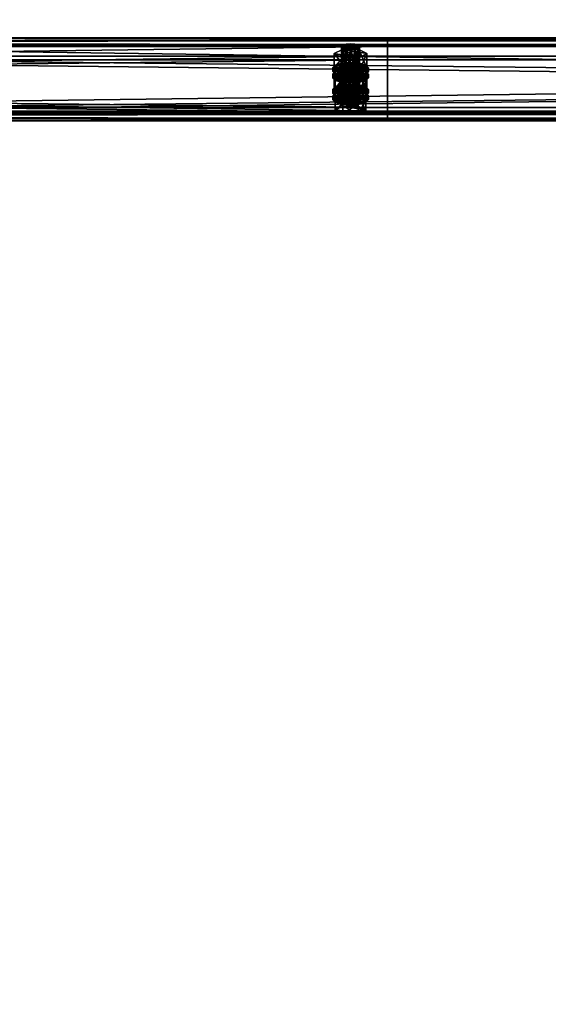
# Model space of a CAD drawing. Header units: millimetres. Extents: x 60485 to 71303, y 100 to 16900.
# Tile 640 of 656: x 65852 to 66208, y 15676 to 16338. Entities that reach past the tile are written whole.
import ezdxf

# ---------------------------------------------------------------- set-up
doc = ezdxf.new("R2010")
doc.units = ezdxf.units.MM
for name, color, linetype in [('13', 7, 'Continuous'), ('3', 7, 'Continuous'), ('9', 7, 'Continuous')]:
    doc.layers.add(name, color=color, linetype=linetype)

msp = doc.modelspace()

# ---------------------------------------------------------------- meshes
at = {"layer": '13', "color": 7}
mesh = msp.add_polyface(dxfattribs=at)
corners = [(66075, 16318.66, 3266.81), (66072, 16318.9, 3267.57), (66072, 16297.86, 3274.01), (66069.8, 16319.54, 3269.67), (66069.8, 16298.5, 3276.11), (66069, 16320.42, 3272.54), (66069, 16299.38, 3278.98), (66069.8, 16321.3, 3275.41), (66069.8, 16300.26, 3281.85), (66072, 16321.94, 3277.51), (66072, 16300.9, 3283.95), (66075, 16322.17, 3278.28), (66075, 16301.14, 3284.72), (66078, 16318.9, 3267.57), (66080.2, 16319.54, 3269.67), (66081, 16320.42, 3272.54), (66080.2, 16321.3, 3275.41), (66078, 16321.94, 3277.51), (66080.48, 16312.86, 3264.92), (66069.52, 16312.86, 3264.92), (66069.52, 16303.3, 3267.85), (66064.03, 16315.64, 3274.01), (66064.03, 16306.08, 3276.93), (66069.52, 16318.42, 3283.09), (66069.52, 16308.85, 3286.02), (66080.48, 16308.85, 3286.02), (66080.48, 16303.3, 3267.85), (66064.61, 16303.53, 3283.98), (66085.39, 16303.53, 3283.98), (66069, 16304.81, 3288.18), (66081, 16304.81, 3288.18), (66075, 16305.28, 3289.72), (66064.61, 16304.32, 3271.19), (66063, 16306.08, 3276.93), (66063, 16303.68, 3277.66), (66064.61, 16307.83, 3282.67), (66064.61, 16305.44, 3283.4), (66069, 16309.12, 3286.87), (66069, 16306.72, 3287.6), (66075, 16309.59, 3288.41), (66075, 16307.19, 3289.14), (66085.39, 16304.32, 3271.19), (66087, 16306.08, 3276.93), (66085.39, 16307.83, 3282.67), (66081, 16309.12, 3286.87), (66085.39, 16305.44, 3283.4), (66087, 16303.68, 3277.66), (66072, 16304.27, 3219.76), (66078, 16304.27, 3219.76), (66069.8, 16304.92, 3221.86), (66080.2, 16304.92, 3221.86), (66069, 16305.79, 3224.73), (66081, 16305.79, 3224.73), (66069.8, 16306.67, 3227.6), (66080.2, 16306.67, 3227.6), (66072, 16307.31, 3229.7)]
mesh.append_faces([[corners[k] for k in face] for face in [(5, 8, 6, 6), (7, 10, 8, 8), (9, 12, 10, 10), (13, 1, 0, 0), (9, 17, 11, 11), (19, 22, 20, 20), (21, 24, 22, 22), (23, 25, 24, 24), (18, 21, 19, 19), (29, 30, 31, 31), (33, 36, 34, 34), (35, 38, 36, 36), (37, 40, 38, 38), (37, 44, 39, 39)]], dxfattribs={"vtx0": -1, "color": 7})
mesh.append_faces([[corners[k] for k in face] for face in [(1, 13, 3, 3), (3, 14, 5, 5), (5, 15, 7, 7), (7, 16, 9, 9), (21, 18, 23, 23), (24, 26, 22, 22), (27, 28, 29, 29), (32, 41, 33, 33), (33, 42, 35, 35), (35, 43, 37, 37), (38, 45, 36, 36), (36, 46, 34, 34), (47, 48, 49, 49), (49, 50, 51, 51), (51, 52, 53, 53), (53, 54, 55, 55)]], dxfattribs={"vtx0": -1, "vtx1": -1, "color": 7})
mesh.append_faces([[corners[k] for k in face] for face in [(0, 1, 2, 2), (1, 3, 4, 4), (3, 5, 6, 6), (5, 7, 8, 8), (7, 9, 10, 10), (9, 11, 12, 12), (18, 19, 20, 20), (19, 21, 22, 22), (21, 23, 24, 24), (32, 33, 34, 34), (33, 35, 36, 36), (35, 37, 38, 38), (37, 39, 40, 40)]], dxfattribs={"vtx2": -1, "vtx3": -1, "color": 7})
mesh = msp.add_polyface(dxfattribs=at)
corners = [(66081, 16320.42, 3272.54), (66080.2, 16319.54, 3269.67), (66080.2, 16298.5, 3276.11), (66081, 16299.38, 3278.98), (66078, 16318.9, 3267.57), (66078, 16297.86, 3274.01), (66075, 16318.66, 3266.81), (66075, 16297.63, 3273.24), (66075, 16322.17, 3278.28), (66078, 16321.94, 3277.51), (66078, 16300.9, 3283.95), (66075, 16301.14, 3284.72), (66080.2, 16321.3, 3275.41), (66080.2, 16300.26, 3281.85), (66069.8, 16319.54, 3269.67), (66069, 16320.42, 3272.54), (66069.8, 16321.3, 3275.41), (66072, 16321.94, 3277.51), (66085.97, 16315.64, 3274.01), (66080.48, 16312.86, 3264.92), (66080.48, 16303.3, 3267.85), (66085.97, 16306.08, 3276.93), (66069.52, 16303.3, 3267.85), (66069.52, 16318.42, 3283.09), (66080.48, 16318.42, 3283.09), (66080.48, 16308.85, 3286.02), (66069.52, 16308.85, 3286.02), (66069, 16304.81, 3288.18), (66085.39, 16303.53, 3283.98), (66081, 16304.81, 3288.18), (66075, 16309.59, 3288.41), (66081, 16309.12, 3286.87), (66081, 16306.72, 3287.6), (66075, 16307.19, 3289.14), (66085.39, 16307.83, 3282.67), (66085.39, 16305.44, 3283.4), (66087, 16306.08, 3276.93), (66087, 16303.68, 3277.66), (66063, 16306.08, 3276.93), (66085.39, 16304.32, 3271.19), (66064.61, 16307.83, 3282.67), (66069, 16309.12, 3286.87), (66069, 16306.72, 3287.6), (66064.61, 16305.44, 3283.4), (66078, 16304.27, 3219.76), (66072, 16304.27, 3219.76), (66075, 16304.04, 3218.99), (66069.8, 16304.92, 3221.86), (66080.2, 16304.92, 3221.86), (66069, 16305.79, 3224.73), (66081, 16305.79, 3224.73), (66069.8, 16306.67, 3227.6), (66080.2, 16306.67, 3227.6), (66072, 16307.31, 3229.7), (66078, 16307.31, 3229.7), (66075, 16307.55, 3230.47)]
mesh.append_faces([[corners[k] for k in face] for face in [(0, 2, 3, 3), (8, 10, 11, 11), (9, 13, 10, 10), (12, 3, 13, 13), (18, 20, 21, 21), (19, 22, 20, 20), (24, 21, 25, 25), (23, 18, 24, 24), (21, 26, 25, 25), (30, 32, 33, 33), (31, 35, 32, 32), (34, 37, 35, 35), (32, 42, 33, 33), (44, 45, 46, 46), (53, 54, 55, 55)]], dxfattribs={"vtx0": -1, "color": 7})
mesh.append_faces([[corners[k] for k in face] for face in [(14, 4, 1, 1), (15, 1, 0, 0), (16, 0, 12, 12), (17, 12, 9, 9), (23, 19, 18, 18), (26, 21, 20, 20), (27, 28, 29, 29), (38, 39, 36, 36), (40, 36, 34, 34), (41, 34, 31, 31), (42, 32, 35, 35), (43, 35, 37, 37), (47, 44, 48, 48), (49, 48, 50, 50), (51, 50, 52, 52), (53, 52, 54, 54)]], dxfattribs={"vtx0": -1, "vtx2": -1, "vtx3": -1, "color": 7})
mesh.append_faces([[corners[k] for k in face] for face in [(0, 1, 2, 2), (1, 4, 5, 5), (4, 6, 7, 7), (8, 9, 10, 10), (9, 12, 13, 13), (12, 0, 3, 3), (18, 19, 20, 20), (23, 24, 25, 25), (24, 18, 21, 21), (30, 31, 32, 32), (31, 34, 35, 35), (34, 36, 37, 37)]], dxfattribs={"vtx2": -1, "vtx3": -1, "color": 7})
mesh = msp.add_polyface(dxfattribs=at)
corners = [(66075, 16318.66, 3266.81), (66072, 16297.86, 3274.01), (66075, 16297.63, 3273.24), (66072, 16318.9, 3267.57), (66069.8, 16298.5, 3276.11), (66069.8, 16319.54, 3269.67), (66069, 16299.38, 3278.98), (66075, 16301.14, 3284.72), (66080.2, 16300.26, 3281.85), (66072, 16300.9, 3283.95), (66069.8, 16300.26, 3281.85), (66081, 16299.38, 3278.98), (66080.2, 16298.5, 3276.11), (66078, 16297.86, 3274.01), (66064.61, 16299.38, 3278.98), (66069.8, 16302.01, 3287.58), (66069.8, 16294.84, 3289.78), (66080.2, 16296.75, 3270.37), (66069.8, 16296.75, 3270.37), (66064.03, 16306.08, 3276.93), (66080.48, 16303.3, 3267.85), (66069.52, 16303.3, 3267.85), (66075, 16298.26, 3266.77), (66069, 16298.73, 3268.31), (66069, 16296.34, 3269.04), (66064.61, 16300.02, 3272.51), (66064.61, 16297.63, 3273.24), (66063, 16301.77, 3278.25), (66063, 16299.38, 3278.98), (66064.61, 16303.53, 3283.98), (66064.61, 16301.14, 3284.72), (66069, 16304.81, 3288.18), (66069, 16302.42, 3288.92), (66075, 16305.28, 3289.72), (66075, 16302.89, 3290.45), (66081, 16298.73, 3268.31), (66085.39, 16300.02, 3272.51), (66087, 16301.77, 3278.25), (66085.39, 16301.14, 3284.72), (66087, 16299.38, 3278.98), (66085.39, 16297.63, 3273.24), (66075, 16302.57, 3265.46), (66069, 16303.04, 3266.99), (66069, 16300.65, 3267.72), (66075, 16300.17, 3266.19), (66064.61, 16304.32, 3271.19), (66064.61, 16301.93, 3271.92), (66063, 16303.68, 3277.66), (66081, 16303.04, 3266.99), (66085.39, 16301.93, 3271.92), (66081, 16300.65, 3267.72), (66072, 16307.31, 3229.7), (66075, 16307.55, 3230.47), (66075, 16286.51, 3236.9), (66064.03, 16301.01, 3226.19), (66069.52, 16303.79, 3235.28), (66069.52, 16294.23, 3238.2), (66080.48, 16298.23, 3217.11), (66069.52, 16298.23, 3217.11), (66085.97, 16301.01, 3226.19)]
mesh.append_faces([[corners[k] for k in face] for face in [(0, 1, 2, 2), (3, 4, 1, 1), (5, 6, 4, 4), (1, 13, 2, 2), (17, 14, 18, 18), (19, 20, 21, 21), (23, 26, 24, 24), (25, 28, 26, 26), (27, 30, 28, 28), (29, 32, 30, 30), (31, 34, 32, 32), (35, 23, 22, 22), (41, 43, 44, 44), (42, 46, 43, 43), (45, 47, 46, 46), (57, 54, 58, 58)]], dxfattribs={"vtx0": -1, "color": 7})
mesh.append_faces([[corners[k] for k in face] for face in [(7, 8, 9, 9), (9, 8, 10, 10), (10, 11, 6, 6), (6, 12, 4, 4), (4, 13, 1, 1), (14, 17, 15, 15), (23, 35, 25, 25), (25, 36, 27, 27), (27, 37, 29, 29), (32, 38, 30, 30), (30, 39, 28, 28), (28, 40, 26, 26), (42, 48, 45, 45), (47, 49, 46, 46), (46, 50, 43, 43), (54, 59, 55, 55)]], dxfattribs={"vtx0": -1, "vtx1": -1, "color": 7})
mesh.append_faces([[corners[k] for k in face] for face in [(14, 15, 16, 16), (22, 23, 24, 24), (23, 25, 26, 26), (25, 27, 28, 28), (27, 29, 30, 30), (29, 31, 32, 32), (31, 33, 34, 34), (41, 42, 43, 43), (42, 45, 46, 46), (51, 52, 53, 53), (54, 55, 56, 56)]], dxfattribs={"vtx2": -1, "vtx3": -1, "color": 7})
mesh = msp.add_polyface(dxfattribs=at)
corners = [(66080.2, 16319.54, 3269.67), (66078, 16297.86, 3274.01), (66080.2, 16298.5, 3276.11), (66078, 16318.9, 3267.57), (66075, 16297.63, 3273.24), (66080.2, 16300.26, 3281.85), (66075, 16301.14, 3284.72), (66078, 16300.9, 3283.95), (66069.8, 16300.26, 3281.85), (66081, 16299.38, 3278.98), (66069, 16299.38, 3278.98), (66069.8, 16298.5, 3276.11), (66069.8, 16302.01, 3287.58), (66080.2, 16302.01, 3287.58), (66080.2, 16294.84, 3289.78), (66080.2, 16296.75, 3270.37), (66085.39, 16299.38, 3278.98), (66087, 16301.77, 3278.25), (66085.39, 16300.02, 3272.51), (66085.39, 16297.63, 3273.24), (66087, 16299.38, 3278.98), (66081, 16298.73, 3268.31), (66081, 16296.34, 3269.04), (66075, 16298.26, 3266.77), (66075, 16295.87, 3267.5), (66075, 16305.28, 3289.72), (66081, 16304.81, 3288.18), (66081, 16302.42, 3288.92), (66075, 16302.89, 3290.45), (66085.39, 16303.53, 3283.98), (66085.39, 16301.14, 3284.72), (66064.61, 16300.02, 3272.51), (66063, 16301.77, 3278.25), (66064.61, 16303.53, 3283.98), (66069, 16302.42, 3288.92), (66064.61, 16301.14, 3284.72), (66063, 16299.38, 3278.98), (66064.61, 16297.63, 3273.24), (66087, 16306.08, 3276.93), (66085.39, 16304.32, 3271.19), (66085.39, 16301.93, 3271.92), (66087, 16303.68, 3277.66), (66081, 16303.04, 3266.99), (66081, 16300.65, 3267.72), (66075, 16302.57, 3265.46), (66075, 16300.17, 3266.19), (66069, 16303.04, 3266.99), (66064.61, 16304.32, 3271.19), (66063, 16303.68, 3277.66), (66064.61, 16301.93, 3271.92), (66069, 16300.65, 3267.72), (66069.52, 16303.79, 3235.28), (66080.48, 16303.79, 3235.28), (66080.48, 16294.23, 3238.2), (66085.97, 16301.01, 3226.19), (66085.97, 16291.45, 3229.12), (66064.03, 16301.01, 3226.19), (66080.48, 16298.23, 3217.11)]
mesh.append_faces([[corners[k] for k in face] for face in [(0, 1, 2, 2), (3, 4, 1, 1), (5, 6, 7, 7), (12, 16, 13, 13), (17, 19, 20, 20), (18, 22, 19, 19), (25, 27, 28, 28), (26, 30, 27, 27), (29, 20, 30, 30), (27, 34, 28, 28), (38, 40, 41, 41), (39, 43, 40, 40), (42, 45, 43, 43), (42, 46, 44, 44), (50, 43, 45, 45), (51, 54, 52, 52)]], dxfattribs={"vtx0": -1, "color": 7})
mesh.append_faces([[corners[k] for k in face] for face in [(8, 5, 9, 9), (10, 9, 2, 2), (11, 2, 1, 1), (12, 15, 16, 16), (31, 21, 18, 18), (32, 18, 17, 17), (33, 17, 29, 29), (34, 27, 30, 30), (35, 30, 20, 20), (36, 20, 19, 19), (37, 19, 22, 22), (47, 42, 39, 39), (48, 41, 40, 40), (49, 40, 43, 43), (56, 57, 54, 54)]], dxfattribs={"vtx0": -1, "vtx2": -1, "vtx3": -1, "color": 7})
mesh.append_faces([[corners[k] for k in face] for face in [(12, 13, 14, 14), (17, 18, 19, 19), (18, 21, 22, 22), (21, 23, 24, 24), (25, 26, 27, 27), (26, 29, 30, 30), (29, 17, 20, 20), (38, 39, 40, 40), (39, 42, 43, 43), (42, 44, 45, 45), (51, 52, 53, 53), (52, 54, 55, 55)]], dxfattribs={"vtx2": -1, "vtx3": -1, "color": 7})
mesh = msp.add_polyface(dxfattribs=at)
corners = [(66085.39, 16299.38, 3278.98), (66080.2, 16296.75, 3270.37), (66080.2, 16289.58, 3272.57), (66085.39, 16292.21, 3281.17), (66069.8, 16289.58, 3272.57), (66080.2, 16302.01, 3287.58), (66080.2, 16294.84, 3289.78), (66069.8, 16294.84, 3289.78), (66081, 16298.73, 3268.31), (66075, 16295.87, 3267.5), (66081, 16296.34, 3269.04), (66081, 16305.79, 3224.73), (66080.2, 16304.92, 3221.86), (66080.2, 16283.88, 3228.3), (66081, 16284.76, 3231.16), (66078, 16304.27, 3219.76), (66078, 16283.24, 3226.2), (66075, 16304.04, 3218.99), (66075, 16283, 3225.43), (66075, 16307.55, 3230.47), (66078, 16307.31, 3229.7), (66078, 16286.28, 3236.13), (66075, 16286.51, 3236.9), (66080.2, 16306.67, 3227.6), (66080.2, 16285.63, 3234.03), (66085.97, 16301.01, 3226.19), (66080.48, 16298.23, 3217.11), (66080.48, 16288.67, 3220.03), (66085.97, 16291.45, 3229.12), (66069.52, 16288.67, 3220.03), (66080.48, 16303.79, 3235.28), (66080.48, 16294.23, 3238.2), (66069.52, 16294.23, 3238.2), (66075, 16290.66, 3241.91), (66081, 16290.19, 3240.37), (66081, 16287.8, 3241.1), (66069, 16290.19, 3240.37), (66085.39, 16288.9, 3236.17), (66087, 16291.45, 3229.12), (66085.39, 16289.7, 3223.38), (66085.39, 16287.3, 3224.11), (66087, 16289.06, 3229.85), (66075, 16294.96, 3240.59), (66081, 16294.49, 3239.06), (66081, 16292.1, 3239.79), (66075, 16292.57, 3241.32), (66085.39, 16293.21, 3234.85), (66085.39, 16290.81, 3235.59), (66064.61, 16289.7, 3223.38), (66081, 16288.41, 3219.18), (66063, 16291.45, 3229.12), (66064.61, 16293.21, 3234.85), (66069, 16294.49, 3239.06), (66064.61, 16290.81, 3235.59)]
mesh.append_faces([[corners[k] for k in face] for face in [(0, 2, 3, 3), (1, 4, 2, 2), (5, 3, 6, 6), (3, 7, 6, 6), (8, 9, 10, 10), (11, 13, 14, 14), (12, 16, 13, 13), (19, 21, 22, 22), (20, 24, 21, 21), (23, 14, 24, 24), (25, 27, 28, 28), (26, 29, 27, 27), (30, 28, 31, 31), (28, 32, 31, 31), (36, 34, 33, 33), (38, 40, 41, 41), (42, 44, 45, 45), (43, 47, 44, 44), (46, 41, 47, 47), (52, 43, 42, 42), (47, 45, 44, 44)]], dxfattribs={"vtx0": -1, "color": 7})
mesh.append_faces([[corners[k] for k in face] for face in [(7, 3, 2, 2), (32, 28, 27, 27), (36, 37, 34, 34), (48, 49, 39, 39), (50, 39, 38, 38), (51, 38, 46, 46), (52, 46, 43, 43), (53, 47, 41, 41)]], dxfattribs={"vtx0": -1, "vtx2": -1, "vtx3": -1, "color": 7})
mesh.append_faces([[corners[k] for k in face] for face in [(0, 1, 2, 2), (5, 0, 3, 3), (11, 12, 13, 13), (12, 15, 16, 16), (15, 17, 18, 18), (19, 20, 21, 21), (20, 23, 24, 24), (23, 11, 14, 14), (25, 26, 27, 27), (33, 34, 35, 35), (38, 39, 40, 40), (42, 43, 44, 44), (43, 46, 47, 47), (46, 38, 41, 41)]], dxfattribs={"vtx2": -1, "vtx3": -1, "color": 7})
mesh = msp.add_polyface(dxfattribs=at)
corners = [(66080.2, 16296.75, 3270.37), (66069.8, 16296.75, 3270.37), (66069.8, 16289.58, 3272.57), (66064.61, 16299.38, 3278.98), (66064.61, 16292.21, 3281.17), (66069.8, 16294.84, 3289.78), (66069.8, 16302.01, 3287.58), (66080.2, 16294.84, 3289.78), (66080.2, 16289.58, 3272.57), (66075, 16298.26, 3266.77), (66069, 16296.34, 3269.04), (66075, 16295.87, 3267.5), (66064.61, 16297.63, 3273.24), (66081, 16296.34, 3269.04), (66075, 16304.04, 3218.99), (66072, 16304.27, 3219.76), (66072, 16283.24, 3226.2), (66069.8, 16304.92, 3221.86), (66069.8, 16283.88, 3228.3), (66069, 16305.79, 3224.73), (66069, 16284.76, 3231.16), (66069.8, 16306.67, 3227.6), (66069.8, 16285.63, 3234.03), (66072, 16307.31, 3229.7), (66072, 16286.28, 3236.13), (66075, 16286.51, 3236.9), (66080.48, 16298.23, 3217.11), (66069.52, 16298.23, 3217.11), (66069.52, 16288.67, 3220.03), (66064.03, 16301.01, 3226.19), (66064.03, 16291.45, 3229.12), (66069.52, 16294.23, 3238.2), (66069.52, 16303.79, 3235.28), (66080.48, 16294.23, 3238.2), (66080.48, 16288.67, 3220.03), (66064.61, 16288.9, 3236.17), (66069, 16290.19, 3240.37), (66069, 16287.8, 3241.1), (66075, 16290.66, 3241.91), (66075, 16288.27, 3242.64), (66085.39, 16288.9, 3236.17), (66064.61, 16289.7, 3223.38), (66063, 16291.45, 3229.12), (66063, 16289.06, 3229.85), (66064.61, 16293.21, 3234.85), (66064.61, 16290.81, 3235.59), (66069, 16294.49, 3239.06), (66069, 16292.1, 3239.79), (66075, 16294.96, 3240.59), (66075, 16292.57, 3241.32), (66069, 16288.41, 3219.18), (66081, 16288.41, 3219.18), (66085.39, 16289.7, 3223.38), (66087, 16291.45, 3229.12), (66085.39, 16293.21, 3234.85), (66085.39, 16290.81, 3235.59), (66087, 16289.06, 3229.85)]
mesh.append_faces([[corners[k] for k in face] for face in [(1, 4, 2, 2), (3, 5, 4, 4), (6, 7, 5, 5), (4, 8, 2, 2), (9, 10, 11, 11), (10, 13, 11, 11), (17, 20, 18, 18), (19, 22, 20, 20), (21, 24, 22, 22), (23, 25, 24, 24), (27, 30, 28, 28), (29, 31, 30, 30), (32, 33, 31, 31), (30, 34, 28, 28), (42, 45, 43, 43), (44, 47, 45, 45), (46, 49, 47, 47)]], dxfattribs={"vtx0": -1, "color": 7})
mesh.append_faces([[corners[k] for k in face] for face in [(5, 8, 4, 4), (12, 13, 10, 10), (31, 34, 30, 30), (35, 40, 36, 36), (50, 51, 41, 41), (41, 52, 42, 42), (42, 53, 44, 44), (44, 54, 46, 46), (49, 55, 47, 47), (47, 55, 45, 45), (45, 56, 43, 43)]], dxfattribs={"vtx0": -1, "vtx1": -1, "color": 7})
mesh.append_faces([[corners[k] for k in face] for face in [(0, 1, 2, 2), (1, 3, 4, 4), (14, 15, 16, 16), (15, 17, 18, 18), (17, 19, 20, 20), (19, 21, 22, 22), (21, 23, 24, 24), (26, 27, 28, 28), (27, 29, 30, 30), (35, 36, 37, 37), (36, 38, 39, 39), (41, 42, 43, 43), (42, 44, 45, 45), (44, 46, 47, 47), (46, 48, 49, 49)]], dxfattribs={"vtx2": -1, "vtx3": -1, "color": 7})
mesh = msp.add_polyface(dxfattribs=at)
corners = [(66075, 16304.04, 3218.99), (66072, 16283.24, 3226.2), (66075, 16283, 3225.43), (66072, 16304.27, 3219.76), (66069.8, 16283.88, 3228.3), (66075, 16286.51, 3236.9), (66080.2, 16285.63, 3234.03), (66072, 16286.28, 3236.13), (66069.8, 16285.63, 3234.03), (66081, 16284.76, 3231.16), (66069, 16284.76, 3231.16), (66080.2, 16283.88, 3228.3), (66078, 16283.24, 3226.2), (66080.2, 16282.12, 3222.56), (66069.8, 16282.12, 3222.56), (66069.8, 16274.95, 3224.75), (66064.61, 16284.76, 3231.16), (66064.61, 16277.58, 3233.36), (66069.8, 16287.39, 3239.77), (66069.8, 16280.22, 3241.97), (66080.2, 16280.22, 3241.97), (66080.2, 16274.95, 3224.75), (66075, 16283.64, 3218.96), (66069, 16284.11, 3220.5), (66069, 16281.72, 3221.23), (66075, 16281.25, 3219.69), (66064.61, 16285.39, 3224.7), (66064.61, 16283, 3225.43), (66063, 16287.15, 3230.43), (66063, 16284.76, 3231.16), (66064.61, 16288.9, 3236.17), (66064.61, 16286.51, 3236.9), (66069, 16287.8, 3241.1), (66069, 16290.19, 3240.37), (66075, 16288.27, 3242.64), (66081, 16284.11, 3220.5), (66085.39, 16285.39, 3224.7), (66087, 16287.15, 3230.43), (66085.39, 16286.51, 3236.9), (66087, 16284.76, 3231.16), (66085.39, 16283, 3225.43), (66081, 16281.72, 3221.23), (66075, 16287.94, 3217.64), (66069, 16288.41, 3219.18), (66069, 16286.02, 3219.91), (66075, 16285.55, 3218.37), (66064.61, 16289.7, 3223.38), (66064.61, 16287.3, 3224.11), (66063, 16289.06, 3229.85), (66085.39, 16287.3, 3224.11), (66081, 16286.02, 3219.91)]
mesh.append_faces([[corners[k] for k in face] for face in [(0, 1, 2, 2), (3, 4, 1, 1), (1, 12, 2, 2), (14, 17, 15, 15), (16, 19, 17, 17), (18, 20, 19, 19), (13, 16, 14, 14), (17, 21, 15, 15), (22, 24, 25, 25), (23, 27, 24, 24), (26, 29, 27, 27), (28, 31, 29, 29), (30, 32, 31, 31), (33, 34, 32, 32), (35, 23, 22, 22), (42, 44, 45, 45), (43, 47, 44, 44), (46, 48, 47, 47)]], dxfattribs={"vtx0": -1, "color": 7})
mesh.append_faces([[corners[k] for k in face] for face in [(5, 6, 7, 7), (7, 6, 8, 8), (8, 9, 10, 10), (10, 11, 4, 4), (4, 12, 1, 1), (16, 13, 18, 18), (19, 21, 17, 17), (23, 35, 26, 26), (26, 36, 28, 28), (28, 37, 30, 30), (32, 38, 31, 31), (31, 39, 29, 29), (29, 40, 27, 27), (27, 41, 24, 24), (48, 49, 47, 47), (47, 50, 44, 44)]], dxfattribs={"vtx0": -1, "vtx1": -1, "color": 7})
mesh.append_faces([[corners[k] for k in face] for face in [(13, 14, 15, 15), (14, 16, 17, 17), (16, 18, 19, 19), (22, 23, 24, 24), (23, 26, 27, 27), (26, 28, 29, 29), (28, 30, 31, 31), (42, 43, 44, 44), (43, 46, 47, 47)]], dxfattribs={"vtx2": -1, "vtx3": -1, "color": 7})
mesh = msp.add_polyface(dxfattribs=at)
corners = [(66078, 16304.27, 3219.76), (66075, 16283, 3225.43), (66078, 16283.24, 3226.2), (66080.2, 16285.63, 3234.03), (66075, 16286.51, 3236.9), (66078, 16286.28, 3236.13), (66069.8, 16285.63, 3234.03), (66081, 16284.76, 3231.16), (66069, 16284.76, 3231.16), (66080.2, 16283.88, 3228.3), (66069.8, 16283.88, 3228.3), (66085.39, 16284.76, 3231.16), (66080.2, 16282.12, 3222.56), (66080.2, 16274.95, 3224.75), (66085.39, 16277.58, 3233.36), (66069.8, 16274.95, 3224.75), (66069.8, 16287.39, 3239.77), (66080.2, 16287.39, 3239.77), (66080.2, 16280.22, 3241.97), (66069.8, 16280.22, 3241.97), (66087, 16287.15, 3230.43), (66085.39, 16285.39, 3224.7), (66085.39, 16283, 3225.43), (66087, 16284.76, 3231.16), (66081, 16284.11, 3220.5), (66081, 16281.72, 3221.23), (66075, 16283.64, 3218.96), (66075, 16281.25, 3219.69), (66075, 16290.66, 3241.91), (66081, 16287.8, 3241.1), (66075, 16288.27, 3242.64), (66081, 16290.19, 3240.37), (66085.39, 16288.9, 3236.17), (66085.39, 16286.51, 3236.9), (66064.61, 16285.39, 3224.7), (66063, 16287.15, 3230.43), (66064.61, 16288.9, 3236.17), (66069, 16287.8, 3241.1), (66064.61, 16286.51, 3236.9), (66063, 16284.76, 3231.16), (66064.61, 16283, 3225.43), (66069, 16281.72, 3221.23), (66085.39, 16289.7, 3223.38), (66081, 16288.41, 3219.18), (66081, 16286.02, 3219.91), (66085.39, 16287.3, 3224.11), (66075, 16287.94, 3217.64), (66075, 16285.55, 3218.37), (66069, 16288.41, 3219.18), (66063, 16289.06, 3229.85), (66087, 16289.06, 3229.85), (66064.61, 16287.3, 3224.11), (66069, 16286.02, 3219.91)]
mesh.append_faces([[corners[k] for k in face] for face in [(0, 1, 2, 2), (3, 4, 5, 5), (11, 13, 14, 14), (12, 15, 13, 13), (17, 14, 18, 18), (16, 11, 17, 17), (14, 19, 18, 18), (20, 22, 23, 23), (21, 25, 22, 22), (24, 27, 25, 25), (28, 29, 30, 30), (31, 33, 29, 29), (32, 23, 33, 33), (29, 37, 30, 30), (41, 25, 27, 27), (42, 44, 45, 45), (43, 47, 44, 44), (43, 48, 46, 46), (52, 44, 47, 47)]], dxfattribs={"vtx0": -1, "color": 7})
mesh.append_faces([[corners[k] for k in face] for face in [(6, 3, 7, 7), (8, 7, 9, 9), (10, 9, 2, 2), (16, 12, 11, 11), (19, 14, 13, 13), (34, 24, 21, 21), (35, 21, 20, 20), (36, 20, 32, 32), (37, 29, 33, 33), (38, 33, 23, 23), (39, 23, 22, 22), (40, 22, 25, 25), (49, 50, 45, 45), (51, 45, 44, 44)]], dxfattribs={"vtx0": -1, "vtx2": -1, "vtx3": -1, "color": 7})
mesh.append_faces([[corners[k] for k in face] for face in [(11, 12, 13, 13), (16, 17, 18, 18), (17, 11, 14, 14), (20, 21, 22, 22), (21, 24, 25, 25), (24, 26, 27, 27), (31, 32, 33, 33), (32, 20, 23, 23), (42, 43, 44, 44), (43, 46, 47, 47)]], dxfattribs={"vtx2": -1, "vtx3": -1, "color": 7})
at = {"layer": '3', "color": 91}
mesh = msp.add_polyface(dxfattribs=at)
corners = [(68289.16, 16586.83, 3016.38), (68330.95, 16554.13, 3026.37), (65910.84, 13725.77, 3891.09), (65869.05, 13758.47, 3881.09), (68330.95, 16575.76, 3097.14), (65910.84, 13747.41, 3961.85), (68289.16, 16608.46, 3087.14), (65869.05, 13780.11, 3951.86), (68286.83, 16587.77, 3012.95), (68286.83, 16611.16, 3089.46), (65866.73, 13782.8, 3954.17), (65866.73, 13759.41, 3877.66), (68333.27, 16574.82, 3100.57), (65913.17, 13746.47, 3965.28), (68333.27, 16551.43, 3024.06), (65913.17, 13723.08, 3888.77)]
mesh.append_faces([[corners[k] for k in face] for face in [(0, 2, 3, 3), (1, 5, 2, 2), (4, 7, 5, 5), (6, 3, 7, 7), (8, 10, 11, 11), (9, 13, 10, 10), (12, 15, 13, 13), (14, 11, 15, 15)]], dxfattribs={"vtx0": -1, "color": 91})
mesh.append_faces([[corners[k] for k in face] for face in [(6, 8, 0, 0), (0, 8, 1, 1), (12, 4, 14, 14), (11, 3, 15, 15), (3, 10, 7, 7), (7, 10, 5, 5), (15, 2, 13, 13), (2, 15, 3, 3), (13, 5, 10, 10)]], dxfattribs={"vtx0": -1, "vtx1": -1, "color": 91})
mesh.append_faces([[corners[k] for k in face] for face in [(9, 6, 4, 4), (6, 9, 8, 8), (1, 8, 14, 14), (4, 12, 9, 9), (14, 4, 1, 1), (3, 11, 10, 10), (13, 2, 5, 5)]], dxfattribs={"vtx0": -1, "vtx2": -1, "vtx3": -1, "color": 91})
mesh.append_faces([[corners[k] for k in face] for face in [(0, 1, 2, 2), (1, 4, 5, 5), (4, 6, 7, 7), (6, 0, 3, 3), (8, 9, 10, 10), (9, 12, 13, 13), (12, 14, 15, 15), (14, 8, 11, 11)]], dxfattribs={"vtx2": -1, "vtx3": -1, "color": 91})
at = {"layer": '9', "color": 243}
mesh = msp.add_polyface(dxfattribs=at)
corners = [(62900, 16321.85, 3183.22), (62900, 16276.91, 3196.96), (66100, 16276.91, 3196.96), (66100, 16321.85, 3183.22), (62900, 16311.42, 3309.8), (66100, 16311.42, 3309.8), (62900, 16276.04, 3320.63), (66100, 16276.04, 3320.63), (62900, 16272.24, 3308.19), (66100, 16272.24, 3308.19), (62900, 16270.33, 3308.78), (66100, 16270.33, 3308.78), (62900, 16274.72, 3323.12), (66100, 16274.72, 3323.12), (62900, 16313.92, 3311.13), (66100, 16313.92, 3311.13), (62900, 16279.41, 3198.29), (66100, 16279.41, 3198.29), (62900, 16320.53, 3185.71), (66100, 16320.53, 3185.71), (62900, 16324.33, 3198.15), (66100, 16324.33, 3198.15), (62900, 16326.24, 3197.56), (66100, 16326.24, 3197.56)]
mesh.append_faces([[corners[k] for k in face] for face in [(0, 2, 3, 3), (1, 5, 2, 2), (4, 7, 5, 5), (6, 9, 7, 7), (8, 11, 9, 9), (10, 13, 11, 11), (12, 15, 13, 13), (14, 17, 15, 15), (16, 19, 17, 17), (18, 21, 19, 19), (20, 23, 21, 21), (22, 3, 23, 23), (20, 0, 22, 22), (8, 12, 10, 10), (11, 7, 9, 9)]], dxfattribs={"vtx0": -1, "color": 243})
mesh.append_faces([[corners[k] for k in face] for face in [(1, 16, 4, 4), (16, 0, 18, 18), (18, 0, 20, 20), (12, 6, 14, 14), (14, 4, 16, 16), (3, 19, 23, 23), (19, 2, 17, 17), (17, 2, 15, 15), (15, 5, 13, 13), (13, 7, 11, 11)]], dxfattribs={"vtx0": -1, "vtx1": -1, "color": 243})
mesh.append_faces([[corners[k] for k in face] for face in [(16, 1, 0, 0), (12, 8, 6, 6), (14, 6, 4, 4), (19, 3, 2, 2), (15, 2, 5, 5), (13, 5, 7, 7)]], dxfattribs={"vtx0": -1, "vtx2": -1, "vtx3": -1, "color": 243})
mesh.append_faces([[corners[k] for k in face] for face in [(21, 23, 19, 19)]], dxfattribs={"vtx1": -1, "color": 243})
mesh.append_faces([[corners[k] for k in face] for face in [(0, 1, 2, 2), (1, 4, 5, 5), (4, 6, 7, 7), (6, 8, 9, 9), (8, 10, 11, 11), (10, 12, 13, 13), (12, 14, 15, 15), (14, 16, 17, 17), (16, 18, 19, 19), (18, 20, 21, 21), (20, 22, 23, 23), (22, 0, 3, 3)]], dxfattribs={"vtx2": -1, "vtx3": -1, "color": 243})
mesh = msp.add_polyface(dxfattribs=at)
corners = [(65500, 16321.85, 3183.22), (65500, 16276.91, 3196.96), (68700, 16276.91, 3196.96), (68700, 16321.85, 3183.22), (65500, 16311.42, 3309.8), (68700, 16311.42, 3309.8), (65500, 16276.04, 3320.63), (68700, 16276.04, 3320.63), (65500, 16272.24, 3308.19), (68700, 16272.24, 3308.19), (65500, 16270.33, 3308.78), (68700, 16270.33, 3308.78), (65500, 16274.72, 3323.12), (68700, 16274.72, 3323.12), (65500, 16313.92, 3311.13), (68700, 16313.92, 3311.13), (65500, 16279.41, 3198.29), (68700, 16279.41, 3198.29), (65500, 16320.53, 3185.71), (68700, 16320.53, 3185.71), (65500, 16324.33, 3198.15), (68700, 16324.33, 3198.15), (65500, 16326.24, 3197.56), (68700, 16326.24, 3197.56)]
mesh.append_faces([[corners[k] for k in face] for face in [(0, 2, 3, 3), (1, 5, 2, 2), (4, 7, 5, 5), (6, 9, 7, 7), (8, 11, 9, 9), (10, 13, 11, 11), (12, 15, 13, 13), (14, 17, 15, 15), (16, 19, 17, 17), (18, 21, 19, 19), (20, 23, 21, 21), (22, 3, 23, 23), (20, 0, 22, 22), (8, 12, 10, 10), (11, 7, 9, 9)]], dxfattribs={"vtx0": -1, "color": 243})
mesh.append_faces([[corners[k] for k in face] for face in [(0, 16, 1, 1), (16, 0, 18, 18), (18, 0, 20, 20), (12, 6, 14, 14), (14, 1, 16, 16), (3, 19, 23, 23), (19, 2, 17, 17), (17, 2, 15, 15), (15, 5, 13, 13), (13, 7, 11, 11)]], dxfattribs={"vtx0": -1, "vtx1": -1, "color": 243})
mesh.append_faces([[corners[k] for k in face] for face in [(12, 8, 6, 6), (14, 6, 4, 4), (14, 4, 1, 1), (19, 3, 2, 2), (15, 2, 5, 5), (13, 5, 7, 7)]], dxfattribs={"vtx0": -1, "vtx2": -1, "vtx3": -1, "color": 243})
mesh.append_faces([[corners[k] for k in face] for face in [(21, 23, 19, 19)]], dxfattribs={"vtx1": -1, "color": 243})
mesh.append_faces([[corners[k] for k in face] for face in [(0, 1, 2, 2), (1, 4, 5, 5), (4, 6, 7, 7), (6, 8, 9, 9), (8, 10, 11, 11), (10, 12, 13, 13), (12, 14, 15, 15), (14, 16, 17, 17), (16, 18, 19, 19), (18, 20, 21, 21), (20, 22, 23, 23), (22, 0, 3, 3)]], dxfattribs={"vtx2": -1, "vtx3": -1, "color": 243})

doc.saveas('drawing.dxf')
